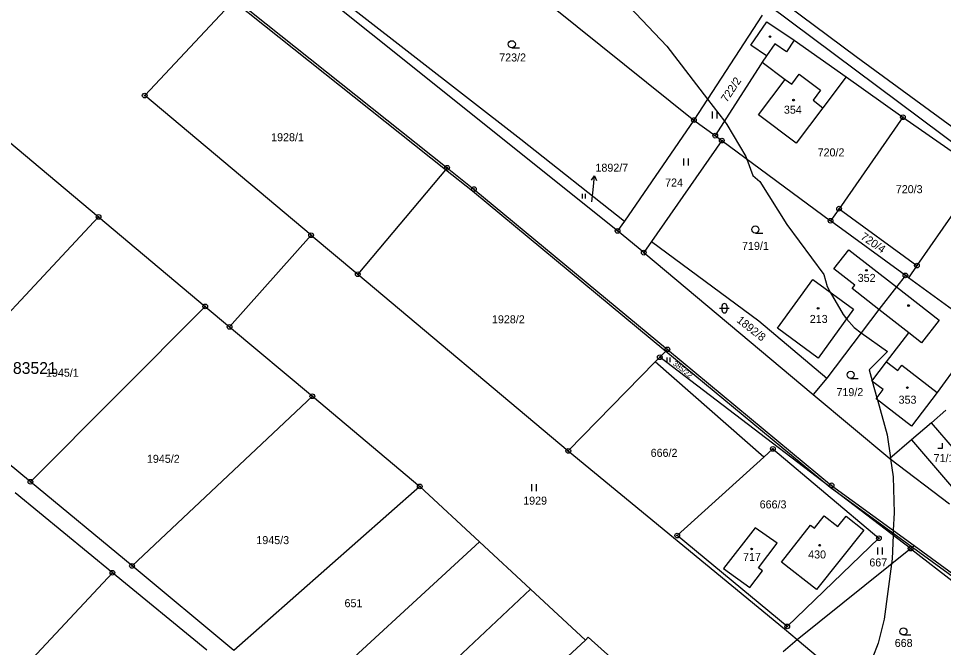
# Model space of a CAD drawing. Extents: x -445050 to -440454, y -1134563 to -1129741.
# Drawn here: x -441906.2 to -441709.8, y -1131822.8 to -1131689.3 of the extents above; entities that cross this region are included whole.
import ezdxf

# ---------------------------------------------------------------- set-up
doc = ezdxf.new("R2010")
doc.units = 0
for name, color, linetype in [('Vrstva 1', 7, 'Continuous'), ('Vrstva 16', 7, 'Continuous'), ('Vrstva 18', 7, 'Continuous'), ('Vrstva 19', 7, 'Continuous'), ('Vrstva 24', 7, 'Continuous'), ('Vrstva 25', 7, 'Continuous'), ('Vrstva 3', 7, 'Continuous'), ('Vrstva 37', 7, 'Continuous'), ('Vrstva 4', 7, 'Continuous'), ('Vrstva 5', 7, 'Continuous'), ('Vrstva 52', 7, 'Continuous'), ('Vrstva 53', 7, 'Continuous')]:
    doc.layers.add(name, color=color, linetype=linetype)

msp = doc.modelspace()

# ---------------------------------------------------------------- linework, layer by layer
at = {"layer": 'Vrstva 1'}
for p, q in [((-441737.17, -1131797.48), (-441735.11, -1131794.85)), ((-441735.11, -1131794.85), (-441732.19, -1131797.14)), ((-441732.19, -1131797.14), (-441730.45, -1131794.93)), ((-441730.45, -1131794.93), (-441726.71, -1131797.87)), ((-441744.18, -1131804.67), (-441738.02, -1131796.82)), ((-441738.02, -1131796.82), (-441737.17, -1131797.48)), ((-441749.78, -1131797.37), (-441756.47, -1131806)), ((-441745.06, -1131800.67), (-441749.78, -1131797.37)), ((-441726.71, -1131797.87), (-441736.74, -1131810.5)), ((-441749.03, -1131805.89), (-441745.06, -1131800.67)), ((-441736.74, -1131810.5), (-441744.18, -1131804.67)), ((-441756.47, -1131806), (-441750.88, -1131810.03)), ((-441750.88, -1131810.03), (-441748.21, -1131806.52)), ((-441748.21, -1131806.52), (-441749.03, -1131805.89))]:
    msp.add_line(p, q, dxfattribs=at)
for points in [[(-441796.07, -1131646.88), (-441728.32, -1131697.32)], [(-441778.98, -1131734.34), (-441883.61, -1131650.62)], [(-441832.09, -1131655.15), (-441762.76, -1131710.82)], [(-441845.22, -1131679.26), (-441799.52, -1131714.89)], [(-441879.38, -1131705.63), (-441860.19, -1131685.11)], [(-441860.19, -1131685.11), (-441815.16, -1131720.94)], [(-441746.86, -1131686.4), (-441700.83, -1131720.72)], [(-441748.26, -1131688.56), (-441762.76, -1131710.82)], [(-441750.65, -1131694.93), (-441747.29, -1131689.95)], [(-441747.29, -1131689.95), (-441741.46, -1131693.82)], [(-441747.33, -1131697.16), (-441750.65, -1131694.93)], [(-441741.46, -1131693.82), (-441730.45, -1131701.65)], [(-441747.33, -1131697.16), (-441748.25, -1131698.52)], [(-441748.62, -1131699.07), (-441758.25, -1131714.13)], [(-441748.25, -1131698.52), (-441748.62, -1131699.07)], [(-441748.25, -1131698.52), (-441743.38, -1131702.18)], [(-441728.32, -1131697.32), (-441675.02, -1131736.34)], [(-441749.02, -1131709.7), (-441743.38, -1131702.18)], [(-441730.45, -1131701.65), (-441735.38, -1131708.2)], [(-441730.45, -1131701.65), (-441718.4, -1131710.22)], [(-441844.04, -1131735.26), (-441879.38, -1131705.63)], [(-441917.11, -1131707.97), (-441889.17, -1131731.39)], [(-441735.38, -1131708.2), (-441741.04, -1131715.72)], [(-441762.76, -1131710.82), (-441777.47, -1131732.27)], [(-441762.76, -1131710.82), (-441758.25, -1131714.13)], [(-441741.04, -1131715.72), (-441749.02, -1131709.7)], [(-441718.4, -1131710.22), (-441731.95, -1131729.63)], [(-441718.4, -1131710.22), (-441701.61, -1131721.85)], [(-441758.25, -1131714.13), (-441756.84, -1131715.17)], [(-441799.52, -1131714.89), (-441777.47, -1131732.27)], [(-441756.84, -1131715.17), (-441771.78, -1131736.6)], [(-441756.84, -1131715.17), (-441733.75, -1131732.21)], [(-441815.16, -1131720.94), (-441834.15, -1131743.55)], [(-441815.16, -1131720.94), (-441809.47, -1131725.47)], [(-441701.61, -1131721.85), (-441715.41, -1131741.7)], [(-441809.47, -1131725.47), (-441768.38, -1131759.5)], [(-441731.95, -1131729.63), (-441733.75, -1131732.21)], [(-441731.95, -1131729.63), (-441715.41, -1131741.7)], [(-441889.17, -1131731.39), (-441925.11, -1131769.83)], [(-441889.17, -1131731.39), (-441866.52, -1131750.39)], [(-441777.47, -1131732.27), (-441778.98, -1131734.34)], [(-441717.87, -1131743.81), (-441733.75, -1131732.21)], [(-441773.43, -1131738.97), (-441778.98, -1131734.34)], [(-441861.36, -1131754.72), (-441844.04, -1131735.26)], [(-441844.04, -1131735.26), (-441834.15, -1131743.55)], [(-441771.78, -1131736.6), (-441773.43, -1131738.97)], [(-441771.78, -1131736.6), (-441749.01, -1131753.46)], [(-441733.04, -1131742.43), (-441729.84, -1131738.34)], [(-441729.84, -1131738.34), (-441719.75, -1131746.22)], [(-441773.43, -1131738.97), (-441737.42, -1131769.06)], [(-441715.41, -1131741.7), (-441717.21, -1131744.29)], [(-441834.15, -1131743.55), (-441789.43, -1131781.06)], [(-441728.62, -1131745.88), (-441733.04, -1131742.43)], [(-441717.87, -1131743.81), (-441719.75, -1131746.22)], [(-441717.21, -1131744.29), (-441717.87, -1131743.81)], [(-441701.67, -1131755.63), (-441717.21, -1131744.29)], [(-441745.05, -1131755.03), (-441737.5, -1131744.69)], [(-441737.5, -1131744.69), (-441728.86, -1131751)], [(-441729.18, -1131746.59), (-441728.62, -1131745.88)], [(-441719.75, -1131746.22), (-441723.51, -1131751.03)], [(-441723.51, -1131751.03), (-441729.18, -1131746.59)], [(-441903.63, -1131787.62), (-441866.52, -1131750.39)], [(-441866.52, -1131750.39), (-441861.36, -1131754.72)], [(-441728.86, -1131751), (-441736.41, -1131761.34)], [(-441723.51, -1131751.03), (-441734.52, -1131765.62)], [(-441717.15, -1131756), (-441723.51, -1131751.03)], [(-441749.01, -1131753.46), (-441734.52, -1131765.62)], [(-441861.36, -1131754.72), (-441843.78, -1131769.46)], [(-441736.41, -1131761.34), (-441745.05, -1131755.03)], [(-441721.87, -1131762.17), (-441717.15, -1131756)], [(-441701.67, -1131755.63), (-441711.09, -1131768.65)], [(-441768.38, -1131759.5), (-441770.02, -1131761.17)], [(-441768.38, -1131759.5), (-441733.53, -1131788.37)], [(-441770.02, -1131761.17), (-441770.99, -1131762.17)], [(-441716.76, -1131801.78), (-441770.02, -1131761.17)], [(-441770.99, -1131762.17), (-441789.43, -1131781.06)], [(-441747.94, -1131782.38), (-441770.99, -1131762.17)], [(-441724.97, -1131766.22), (-441721.87, -1131762.17)], [(-441734.52, -1131765.62), (-441737.42, -1131769.06)], [(-441722.58, -1131768.04), (-441724.97, -1131766.22)], [(-441903.63, -1131787.62), (-441925.11, -1131769.83)], [(-441882.07, -1131805.48), (-441843.78, -1131769.46)], [(-441843.78, -1131769.46), (-441820.97, -1131788.6)], [(-441737.42, -1131769.06), (-441721.17, -1131782.64)], [(-441724.1, -1131770.02), (-441722.58, -1131768.04)], [(-441711.09, -1131768.65), (-441716.56, -1131775.8)], [(-441716.56, -1131775.8), (-441724.1, -1131770.02)], [(-441709.26, -1131772.43), (-441712.34, -1131775.07)], [(-441712.34, -1131775.07), (-441716.59, -1131778.72)], [(-441716.59, -1131778.72), (-441721.17, -1131782.64)], [(-441789.43, -1131781.06), (-441743.53, -1131818.86)], [(-441747.94, -1131782.38), (-441746, -1131780.62)], [(-441746, -1131780.62), (-441723.49, -1131799.61)], [(-441747.94, -1131782.38), (-441766.3, -1131799.02)], [(-441721.17, -1131782.64), (-441708.52, -1131792.28)], [(-441882.07, -1131805.48), (-441903.63, -1131787.62)], [(-441820.97, -1131788.6), (-441860.42, -1131823.4)], [(-441808.26, -1131800.38), (-441820.97, -1131788.6)], [(-441733.53, -1131788.37), (-441715.98, -1131801.16)], [(-441886.23, -1131806.92), (-441906.86, -1131789.99)], [(-441742.96, -1131818.31), (-441766.3, -1131799.02)], [(-441846.44, -1131835.46), (-441808.26, -1131800.38)], [(-441797.46, -1131810.38), (-441808.26, -1131800.38)], [(-441723.49, -1131799.61), (-441742.96, -1131818.31)], [(-441716.76, -1131801.78), (-441715.98, -1131801.16)], [(-441715.98, -1131801.16), (-441689.16, -1131820.71)], [(-441740.84, -1131821.08), (-441716.76, -1131801.78)], [(-441716.76, -1131801.78), (-441697.4, -1131816.8)], [(-441924.49, -1131847.83), (-441886.23, -1131806.92)], [(-441866.16, -1131823.39), (-441886.23, -1131806.92)], [(-441860.42, -1131823.4), (-441882.07, -1131805.48)], [(-441834.78, -1131845.52), (-441797.46, -1131810.38)], [(-441785.75, -1131821.23), (-441797.46, -1131810.38)], [(-441742.96, -1131818.31), (-441743.53, -1131818.86)], [(-441743.53, -1131818.86), (-441740.84, -1131821.08)], [(-441785.25, -1131820.58), (-441785.75, -1131821.23)], [(-441764.61, -1131839.07), (-441785.25, -1131820.58)], [(-441809.85, -1131843.46), (-441785.75, -1131821.23)], [(-441743.82, -1131823.65), (-441740.84, -1131821.08)], [(-441740.84, -1131821.08), (-441720.29, -1131838.4)]]:
    msp.add_lwpolyline(points, dxfattribs=at)
at = {"layer": 'Vrstva 16'}
msp.add_line((-441784.19, -1131725.61), (-441783.88, -1131722.63), dxfattribs=at)
for points in [[(-441784.48, -1131723.57), (-441783.88, -1131722.63), (-441783.48, -1131723.67)], [(-441784.46, -1131728.17), (-441784.19, -1131725.61)]]:
    msp.add_lwpolyline(points, dxfattribs=at)
at = {"layer": 'Vrstva 24'}
for centre, radius in [((-441879.38, -1131705.63), 0.5), ((-441879.38, -1131705.63), 0.1), ((-441762.76, -1131710.82), 0.5), ((-441762.76, -1131710.82), 0.1), ((-441718.4, -1131710.22), 0.5), ((-441718.4, -1131710.22), 0.1), ((-441758.25, -1131714.13), 0.5), ((-441758.25, -1131714.13), 0.1), ((-441756.84, -1131715.17), 0.5), ((-441756.84, -1131715.17), 0.1), ((-441815.16, -1131720.94), 0.5), ((-441815.16, -1131720.94), 0.1), ((-441809.47, -1131725.47), 0.5), ((-441809.47, -1131725.47), 0.1), ((-441731.95, -1131729.63), 0.5), ((-441731.95, -1131729.63), 0.1), ((-441889.17, -1131731.39), 0.5), ((-441889.17, -1131731.39), 0.1), ((-441733.75, -1131732.21), 0.5), ((-441733.75, -1131732.21), 0.1), ((-441778.98, -1131734.34), 0.5), ((-441778.98, -1131734.34), 0.1), ((-441844.04, -1131735.26), 0.5), ((-441844.04, -1131735.26), 0.1), ((-441773.43, -1131738.97), 0.5), ((-441773.43, -1131738.97), 0.1), ((-441715.41, -1131741.7), 0.5), ((-441715.41, -1131741.7), 0.1), ((-441834.15, -1131743.55), 0.5), ((-441834.15, -1131743.55), 0.1), ((-441717.87, -1131743.81), 0.5), ((-441717.87, -1131743.81), 0.1), ((-441866.52, -1131750.39), 0.5), ((-441866.52, -1131750.39), 0.1), ((-441861.36, -1131754.72), 0.5), ((-441861.36, -1131754.72), 0.1), ((-441768.38, -1131759.5), 0.5), ((-441768.38, -1131759.5), 0.1), ((-441770.02, -1131761.17), 0.5), ((-441770.02, -1131761.17), 0.1), ((-441843.78, -1131769.46), 0.5), ((-441843.78, -1131769.46), 0.1), ((-441789.43, -1131781.06), 0.5), ((-441789.43, -1131781.06), 0.1), ((-441746, -1131780.62), 0.5), ((-441746, -1131780.62), 0.1), ((-441903.63, -1131787.62), 0.5), ((-441903.63, -1131787.62), 0.1), ((-441820.97, -1131788.6), 0.5), ((-441820.97, -1131788.6), 0.1), ((-441733.53, -1131788.37), 0.5), ((-441733.53, -1131788.37), 0.1), ((-441766.3, -1131799.02), 0.5), ((-441766.3, -1131799.02), 0.1), ((-441723.49, -1131799.61), 0.5), ((-441723.49, -1131799.61), 0.1), ((-441716.76, -1131801.78), 0.5), ((-441716.76, -1131801.78), 0.1), ((-441882.07, -1131805.48), 0.5), ((-441886.23, -1131806.92), 0.5), ((-441886.23, -1131806.92), 0.1), ((-441882.07, -1131805.48), 0.1), ((-441742.96, -1131818.31), 0.5), ((-441742.96, -1131818.31), 0.1)]:
    msp.add_circle(centre, radius, dxfattribs=at)
at = {"layer": 'Vrstva 25'}
for p, q in [((-441801.43, -1131695.47), (-441799.83, -1131695.47)), ((-441758.82, -1131710.51), (-441758.82, -1131709.01)), ((-441757.82, -1131710.51), (-441757.82, -1131709.01)), ((-441764.89, -1131720.49), (-441764.89, -1131718.99)), ((-441763.89, -1131720.49), (-441763.89, -1131718.99)), ((-441786.45, -1131727.47), (-441786.45, -1131726.47)), ((-441785.78, -1131727.47), (-441785.78, -1131726.47)), ((-441749.72, -1131734.8), (-441748.12, -1131734.8)), ((-441757.3, -1131750.77), (-441755.3, -1131750.77)), ((-441756.8, -1131751.27), (-441756.8, -1131750.27)), ((-441755.8, -1131750.27), (-441755.8, -1131751.27)), ((-441768.46, -1131762.21), (-441768.46, -1131761.21)), ((-441767.79, -1131762.21), (-441767.79, -1131761.21)), ((-441729.49, -1131765.66), (-441727.89, -1131765.66)), ((-441797.19, -1131789.62), (-441797.19, -1131788.12)), ((-441796.19, -1131789.62), (-441796.19, -1131788.12)), ((-441723.75, -1131803.04), (-441723.75, -1131801.54)), ((-441722.75, -1131803.04), (-441722.75, -1131801.54)), ((-441718.28, -1131820.14), (-441716.68, -1131820.14))]:
    msp.add_line(p, q, dxfattribs=at)
msp.add_lwpolyline([(-441710.98, -1131780.45), (-441709.98, -1131780.45), (-441709.98, -1131779.45)], dxfattribs=at)
for centre, radius in [((-441746.62, -1131693.1), 0.175), ((-441801.43, -1131694.72), 0.75), ((-441741.62, -1131706.58), 0.175), ((-441749.72, -1131734.05), 0.75), ((-441726.13, -1131742.72), 0.175), ((-441717.2, -1131750.19), 0.175), ((-441736.4, -1131750.79), 0.175), ((-441729.49, -1131764.91), 0.75), ((-441717.45, -1131767.62), 0.175), ((-441736.06, -1131801.08), 0.175), ((-441750.52, -1131801.87), 0.175), ((-441718.28, -1131819.39), 0.75)]:
    msp.add_circle(centre, radius, dxfattribs=at)
for centre, start, end in [((-441756.3, -1131750.27), 0, 180), ((-441756.3, -1131751.27), 180, 0)]:
    msp.add_arc(centre, 0.5, start, end, dxfattribs=at)
at = {"layer": 'Vrstva 3'}
for points in [[(-441742.01, -1131703.21), (-441740.4, -1131701.07)], [(-441740.4, -1131701.07), (-441735.87, -1131704.47)], [(-441749.02, -1131709.7), (-441743.38, -1131702.18)], [(-441743.38, -1131702.18), (-441742.01, -1131703.21)], [(-441735.87, -1131704.47), (-441737.48, -1131706.62)], [(-441737.48, -1131706.62), (-441735.38, -1131708.2)], [(-441735.38, -1131708.2), (-441741.04, -1131715.72)], [(-441741.04, -1131715.72), (-441749.02, -1131709.7)], [(-441733.04, -1131742.43), (-441729.84, -1131738.34)], [(-441729.84, -1131738.34), (-441719.75, -1131746.22)], [(-441728.62, -1131745.88), (-441733.04, -1131742.43)], [(-441745.05, -1131755.03), (-441737.5, -1131744.69)], [(-441737.5, -1131744.69), (-441728.86, -1131751)], [(-441729.18, -1131746.59), (-441728.62, -1131745.88)], [(-441719.75, -1131746.22), (-441723.51, -1131751.03)], [(-441723.51, -1131751.03), (-441729.18, -1131746.59)], [(-441728.86, -1131751), (-441736.41, -1131761.34)], [(-441736.41, -1131761.34), (-441745.05, -1131755.03)], [(-441724.97, -1131766.22), (-441721.87, -1131762.17)], [(-441721.87, -1131762.17), (-441719.48, -1131763.99)], [(-441719.48, -1131763.99), (-441718.63, -1131762.88)], [(-441718.63, -1131762.88), (-441711.09, -1131768.65)], [(-441722.58, -1131768.04), (-441724.97, -1131766.22)], [(-441724.1, -1131770.02), (-441722.58, -1131768.04)], [(-441711.09, -1131768.65), (-441716.56, -1131775.8)], [(-441716.56, -1131775.8), (-441724.1, -1131770.02)], [(-441737.17, -1131797.48), (-441735.11, -1131794.85)], [(-441735.11, -1131794.85), (-441732.19, -1131797.14)], [(-441732.19, -1131797.14), (-441730.45, -1131794.93)], [(-441730.45, -1131794.93), (-441726.71, -1131797.87)], [(-441744.18, -1131804.67), (-441738.02, -1131796.82)], [(-441738.02, -1131796.82), (-441737.17, -1131797.48)], [(-441749.78, -1131797.37), (-441756.47, -1131806)], [(-441745.06, -1131800.67), (-441749.78, -1131797.37)], [(-441726.71, -1131797.87), (-441736.74, -1131810.5)], [(-441749.03, -1131805.89), (-441745.06, -1131800.67)], [(-441736.74, -1131810.5), (-441744.18, -1131804.67)], [(-441756.47, -1131806), (-441750.88, -1131810.03)], [(-441750.88, -1131810.03), (-441748.21, -1131806.52)], [(-441748.21, -1131806.52), (-441749.03, -1131805.89)]]:
    msp.add_lwpolyline(points, dxfattribs=at)
at = {"layer": 'Vrstva 37'}
for centre in [(-441741.62, -1131706.58), (-441726.13, -1131742.72), (-441736.4, -1131750.79), (-441717.45, -1131767.62), (-441736.06, -1131801.08), (-441750.52, -1131801.87)]:
    msp.add_circle(centre, 0.175, dxfattribs=at)
at = {"layer": 'Vrstva 4'}
for points in [[(-441745.62, -1131694.63), (-441747.33, -1131697.16)], [(-441743.14, -1131696.31), (-441745.62, -1131694.63)], [(-441741.46, -1131693.82), (-441743.14, -1131696.31)], [(-441742.01, -1131703.21), (-441740.4, -1131701.07)], [(-441740.4, -1131701.07), (-441735.87, -1131704.47)], [(-441743.38, -1131702.18), (-441742.01, -1131703.21)], [(-441735.87, -1131704.47), (-441737.48, -1131706.62)], [(-441737.48, -1131706.62), (-441735.38, -1131708.2)], [(-441719.75, -1131746.22), (-441710.69, -1131753.3)], [(-441710.69, -1131753.3), (-441714.45, -1131758.11)], [(-441714.45, -1131758.11), (-441717.15, -1131756)], [(-441721.87, -1131762.17), (-441719.48, -1131763.99)], [(-441719.48, -1131763.99), (-441718.63, -1131762.88)], [(-441718.63, -1131762.88), (-441711.09, -1131768.65)], [(-441702.57, -1131786.45), (-441712.34, -1131775.07)], [(-441716.59, -1131778.72), (-441706.81, -1131790.11)]]:
    msp.add_lwpolyline(points, dxfattribs=at)
at = {"layer": 'Vrstva 5'}
for points in [[(-441860.53, -1131685.48), (-441815.48, -1131721.32)], [(-441815.48, -1131721.32), (-441809.79, -1131725.85)], [(-441809.79, -1131725.85), (-441768.73, -1131759.86)], [(-441768.73, -1131759.86), (-441733.85, -1131788.75)], [(-441733.85, -1131788.75), (-441716.39, -1131801.48)], [(-441716.39, -1131801.48), (-441689.45, -1131821.11)]]:
    msp.add_lwpolyline(points, dxfattribs=at)
at = {"layer": 'Vrstva 52'}
msp.add_lwpolyline([(-441787.02, -1131675.6), (-441768.53, -1131695.15), (-441759.88, -1131706.4), (-441756.29, -1131711.06), (-441755.77, -1131711.74), (-441751.73, -1131718.54), (-441751.53, -1131719.09), (-441750.24, -1131722.58), (-441748.76, -1131723.85), (-441743.02, -1131733), (-441735.15, -1131743.63), (-441734.51, -1131746.18), (-441733.83, -1131747.37), (-441731.11, -1131752.13), (-441730.35, -1131753.03), (-441728.77, -1131754.89), (-441727.25, -1131755.98), (-441721.67, -1131759.97), (-441725.58, -1131763.82), (-441724.93, -1131766.17), (-441724.91, -1131766.27), (-441723.93, -1131769.8), (-441723.8, -1131770.25), (-441721.76, -1131777.64), (-441721.06, -1131782.54), (-441721.03, -1131782.75), (-441720.48, -1131786.57), (-441720.27, -1131794.22), (-441720.43, -1131797.92), (-441720.47, -1131798.95), (-441720.69, -1131804), (-441720.83, -1131805.04), (-441722.4, -1131816.76), (-441723.67, -1131821.86), (-441727.29, -1131831.22)], dxfattribs=at)

# ---------------------------------------------------------------- texts
at = {"layer": 'Vrstva 16'}
msp.add_text('1892/7', height=1.7, dxfattribs=at).set_placement((-441783.67, -1131721.78))
at = {"layer": 'Vrstva 18'}
for s, height, p in [('723/2', 1.7, (-441804.1, -1131698.38)), ('1928/1', 1.7, (-441852.53, -1131715.31)), ('720/2', 1.7, (-441736.5, -1131718.53)), ('724', 1.7, (-441768.88, -1131724.93)), ('720/3', 1.7, (-441719.9, -1131726.34)), ('1892/7', 0.1, (-441784.67, -1131728.17)), ('719/1', 1.7, (-441752.55, -1131738.38)), ('1928/2', 1.7, (-441805.64, -1131753.97)), ('1945/1', 1.7, (-441900.33, -1131765.31)), ('719/2', 1.7, (-441732.5, -1131769.43)), ('666/2', 1.7, (-441771.95, -1131782.32)), ('1945/2', 1.7, (-441878.9, -1131783.59)), ('1929', 1.7, (-441799.01, -1131792.47)), ('666/3', 1.7, (-441748.81, -1131793.27)), ('1945/3', 1.7, (-441855.67, -1131800.85)), ('667', 1.7, (-441725.52, -1131805.59)), ('651', 1.7, (-441836.95, -1131814.24)), ('668', 1.7, (-441720.13, -1131822.68))]:
    msp.add_text(s, height=height, dxfattribs=at).set_placement(p)
for s, height, rotation, p in [('722/2', 1.7, 56.3535, (-441755.76, -1131707.18)), ('720/4', 1.7, 325.6272, (-441727.52, -1131735.96)), ('1892/8', 1.7, 321.6528, (-441753.82, -1131753.58)), ('385/22', 1.14, 321.3402, (-441767.37, -1131762.7))]:
    msp.add_text(s, height=height, rotation=rotation, dxfattribs=at).set_placement(p)
at = {"layer": 'Vrstva 19'}
for s, p in [('354', (-441743.66, -1131709.46)), ('352', (-441727.99, -1131745.18)), ('213', (-441738.17, -1131753.89)), ('353', (-441719.31, -1131771.04)), ('71/1', (-441711.88, -1131783.43)), ('717', (-441752.33, -1131804.42)), ('430', (-441738.51, -1131803.89))]:
    msp.add_text(s, height=1.7, dxfattribs=at).set_placement(p)
at = {"layer": 'Vrstva 53'}
msp.add_text('83521', height=2.5, dxfattribs=at).set_placement((-441907.35, -1131764.71))

doc.saveas('drawing.dxf')
